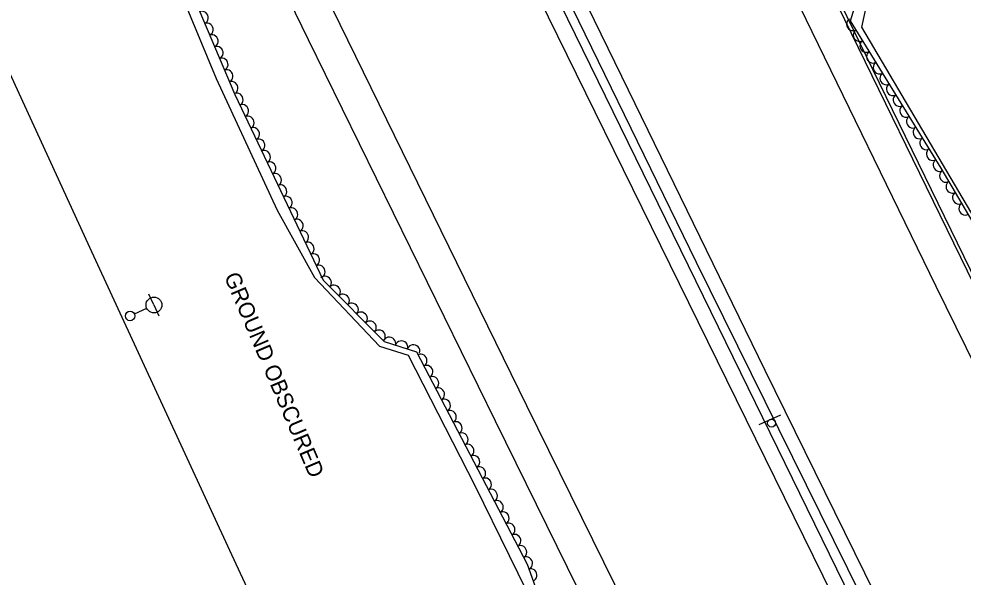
# Model space of a CAD drawing. Extents: x 1746719 to 1766531, y 631721 to 662391.
# Drawn here: x 1762510.8 to 1762808.1, y 636716.8 to 636892.6 of the extents above; entities that cross this region are included whole.
import ezdxf

# ---------------------------------------------------------------- set-up
doc = ezdxf.new("R2010")
doc.units = 0
for name, color, linetype in [('SURVEY - AERIAL SURVEY - Photo Control - Points - Elevations', 7, 'Continuous'), ('SURVEY - AERIAL SURVEY - Photo Control - Points - Locators', 7, 'Continuous'), ('SURVEY - AERIAL SURVEY - Photo Control - Points - Numbers', 7, 'Continuous'), ('SURVEY - AERIAL SURVEY - Photo Control with Text', 7, 'Continuous'), ('SURVEY - CENTERLINE - Existing Roads - Development', 7, 'Continuous'), ('SURVEY - CONTROL - Grid', 7, 'Continuous')]:
    doc.layers.add(name, color=color, linetype=linetype)

msp = doc.modelspace()

# ---------------------------------------------------------------- linework, layer by layer
at = {"layer": 'SURVEY - AERIAL SURVEY - Photo Control - Points - Elevations'}
for points in [[(1762773.06, 636698.72), (1762724.62, 636797.23), (1762665.78, 636917.21), (1762608.96, 637033.7), (1762547.76, 637159.19), (1762483.24, 637291.54), (1762429.61, 637401.09), (1762367.13, 637528.71), (1762311.22, 637643.03), (1762248.83, 637770.86), (1762183.89, 637904.12), (1762125.15, 638021.3), (1762090.32, 638088.89)], [(1762783.5, 636705.24), (1762745.76, 636781.92), (1762702.74, 636870.15), (1762649.08, 636980.15), (1762603.69, 637072.36), (1762560.73, 637160.61), (1762512.91, 637258.85), (1762467.62, 637351.57), (1762419.77, 637449.66), (1762380.4, 637529.73), (1762340.69, 637610.68), (1762307.07, 637679.74), (1762272.3, 637751.43), (1762238.92, 637822.21), (1762204.21, 637890.89), (1762159.32, 637981.97)], [(1762719.21, 636672.25), (1762670.76, 636770.78), (1762611.89, 636890.84), (1762555.03, 637007.4), (1762493.83, 637132.9), (1762429.32, 637265.2), (1762375.72, 637374.71), (1762313.23, 637502.34), (1762254.75, 637621.92)], [(1762709.34, 636667.39), (1762660.89, 636765.94), (1762602, 636886.01), (1762545.14, 637002.58), (1762483.94, 637128.07), (1762419.44, 637260.37), (1762365.84, 637369.88), (1762303.35, 637497.51), (1762244.87, 637617.09)], [(1762837.34, 636731.73), (1762799.64, 636808.32), (1762756.67, 636896.45), (1762702.96, 637006.55), (1762657.57, 637098.74), (1762614.67, 637186.87), (1762566.84, 637285.15), (1762521.54, 637377.89), (1762439.45, 637546.18)], [(1762847.2, 636736.59), (1762809.52, 636813.16), (1762766.56, 636901.27), (1762712.84, 637011.39), (1762667.45, 637103.58), (1762624.57, 637191.68), (1762576.73, 637289.97), (1762531.42, 637382.71), (1762511.67, 637423.21)]]:
    msp.add_lwpolyline(points, dxfattribs=at)
at = {"layer": 'SURVEY - AERIAL SURVEY - Photo Control - Points - Locators'}
for points in [[(1762862.79, 636754.7), (1762849.42, 636767.87), (1762819.41, 636816.71), (1762776.19, 636889.95), (1762779.41, 636904.89), (1762741.18, 636974.58), (1762720.9, 636980.2), (1762689.14, 637050.48), (1762705.54, 637061.91), (1762723.72, 637068.94), (1762708.09, 637102.74), (1762678.62, 637102.42), (1762661.68, 637099.39), (1762618.4, 637186.29), (1762576.32, 637272.96), (1762529.81, 637368.33)], [(1762497.17, 637064.83), (1762528.12, 637009.32), (1762517.87, 636995.74), (1762516.14, 636993.28), (1762515.51, 636980.31), (1762530.55, 636960.37), (1762546.57, 636942.99), (1762556.91, 636912.32), (1762572.85, 636873.78), (1762592.05, 636832.37), (1762603.87, 636811.16), (1762624.37, 636789.49), (1762633.4, 636786.65), (1762654.39, 636745.68), (1762675.93, 636701.61), (1762687.02, 636668.3), (1762686.19, 636648.39), (1762629.1, 636613.41), (1762577.78, 636723.81), (1762533.74, 636819.19), (1762480.29, 636935.5)]]:
    msp.add_lwpolyline(points, dxfattribs=at)
at = {"layer": 'SURVEY - AERIAL SURVEY - Photo Control - Points - Numbers'}
for points in [[(1762101.32, 638090.04), (1762139.47, 638013.18), (1762181.78, 637926.27), (1762216.4, 637854.87), (1762274.24, 637736.9), (1762337.04, 637608.61), (1762400, 637479.52), (1762462.92, 637350.83), (1762538.73, 637195.19), (1762608.95, 637051.84), (1762674.55, 636917.47), (1762724.06, 636816.01), (1762780.33, 636702.09)], [(1762777.65, 636700.23), (1762731.1, 636795.47), (1762662.3, 636936.22), (1762598.25, 637067), (1762540.66, 637184.6), (1762481.17, 637306.94), (1762413.68, 637445.44), (1762350.64, 637574.34), (1762291.14, 637695.72), (1762205.98, 637869.78), (1762138.69, 638007.58), (1762099.48, 638088.85)], [(1762848.1, 636737.03), (1762810.42, 636813.6), (1762767.46, 636901.71), (1762713.74, 637011.83), (1762668.35, 637104.02), (1762625.46, 637192.12), (1762580.75, 637283.99)]]:
    msp.add_lwpolyline(points, dxfattribs=at)
at = {"layer": 'SURVEY - AERIAL SURVEY - Photo Control with Text'}
for points in [[(1762862.89, 636752.12), (1762849.55, 636763.36), (1762801.15, 636845.57), (1762772.64, 636891.97), (1762776.9, 636906.16), (1762740.47, 636971.71), (1762720.4, 636978.55), (1762714.68, 636989.42), (1762685.48, 637052.24), (1762704.87, 637065.85), (1762719.23, 637071.7), (1762707.91, 637099.34), (1762680.97, 637100.35), (1762662.78, 637097.23), (1762658.4, 637102.56), (1762612.3, 637197.08), (1762558.78, 637307.19), (1762520.33, 637387.23), (1762505.74, 637426.54), (1762513.58, 637431.76), (1762498.22, 637470.88), (1762468.27, 637540.9), (1762434.15, 637614.59), (1762433.01, 637617.65)], [(1762343.29, 637381.3), (1762378.31, 637308.67), (1762402.8, 637267.98), (1762439.16, 637196), (1762472.65, 637120.38), (1762509.6, 637045.79), (1762531.2, 637005.81), (1762519.79, 636993.53), (1762518.61, 636981.54), (1762547.16, 636946.64), (1762556.36, 636921.7), (1762578.74, 636868.77), (1762606.57, 636810.33), (1762625.84, 636791.03), (1762635.96, 636787.79), (1762670.78, 636720.91), (1762689.11, 636669.78), (1762690.71, 636645.62)]]:
    msp.add_lwpolyline(points, dxfattribs=at)
for centre, major_axis in [((1762568.49, 636893.01), (0.78, -1.84)), ((1762570.05, 636889.32), (0.78, -1.84)), ((1762773.33, 636890.86), (-1.05, 1.7)), ((1762775.42, 636887.45), (-1.05, 1.7)), ((1762571.61, 636885.64), (0.78, -1.84)), ((1762777.51, 636884.04), (-1.05, 1.7)), ((1762573.17, 636881.96), (0.78, -1.84)), ((1762779.61, 636880.63), (-1.05, 1.7)), ((1762574.73, 636878.27), (0.78, -1.84)), ((1762576.28, 636874.59), (0.78, -1.84)), ((1762781.7, 636877.23), (-1.05, 1.7)), ((1762783.8, 636873.82), (-1.05, 1.7)), ((1762577.84, 636870.9), (0.78, -1.84)), ((1762785.89, 636870.41), (-1.05, 1.7)), ((1762579.47, 636867.25), (0.86, -1.81)), ((1762787.98, 636867), (-1.05, 1.7)), ((1762581.19, 636863.64), (0.86, -1.81)), ((1762790.08, 636863.59), (-1.05, 1.7)), ((1762582.91, 636860.03), (0.86, -1.81)), ((1762792.17, 636860.18), (-1.05, 1.7)), ((1762584.63, 636856.42), (0.86, -1.81)), ((1762794.26, 636856.78), (-1.05, 1.7)), ((1762586.35, 636852.8), (0.86, -1.81)), ((1762796.36, 636853.37), (-1.05, 1.7)), ((1762588.07, 636849.19), (0.86, -1.81)), ((1762798.45, 636849.96), (-1.05, 1.7)), ((1762589.79, 636845.58), (0.86, -1.81)), ((1762800.55, 636846.55), (-1.05, 1.7)), ((1762591.51, 636841.97), (0.86, -1.81)), ((1762802.59, 636843.12), (-1.01, 1.72)), ((1762593.22, 636838.36), (0.86, -1.81)), ((1762804.62, 636839.67), (-1.01, 1.72)), ((1762806.65, 636836.22), (-1.01, 1.72)), ((1762594.94, 636834.75), (0.86, -1.81)), ((1762596.66, 636831.14), (0.86, -1.81)), ((1762808.68, 636832.77), (-1.01, 1.72)), ((1762598.38, 636827.52), (0.86, -1.81)), ((1762600.1, 636823.91), (0.86, -1.81)), ((1762601.82, 636820.3), (0.86, -1.81)), ((1762603.54, 636816.69), (0.86, -1.81)), ((1762605.26, 636813.08), (0.86, -1.81)), ((1762607.25, 636809.65), (1.41, -1.42)), ((1762610.07, 636806.82), (1.41, -1.42)), ((1762612.9, 636803.99), (1.41, -1.42)), ((1762615.72, 636801.16), (1.41, -1.42)), ((1762618.55, 636798.33), (1.41, -1.42)), ((1762621.38, 636795.5), (1.41, -1.42)), ((1762624.2, 636792.67), (1.41, -1.42)), ((1762627.44, 636790.51), (1.9, -0.61)), ((1762631.25, 636789.29), (1.9, -0.61)), ((1762635.06, 636788.07), (1.9, -0.61)), ((1762637.37, 636785.07), (0.92, -1.77)), ((1762639.22, 636781.53), (0.92, -1.77)), ((1762641.06, 636777.98), (0.92, -1.77)), ((1762642.91, 636774.43), (0.92, -1.77)), ((1762644.76, 636770.88), (0.92, -1.77)), ((1762646.61, 636767.33), (0.92, -1.77)), ((1762648.45, 636763.79), (0.92, -1.77)), ((1762650.3, 636760.24), (0.92, -1.77)), ((1762652.15, 636756.69), (0.92, -1.77)), ((1762654, 636753.14), (0.92, -1.77)), ((1762655.84, 636749.6), (0.92, -1.77)), ((1762657.69, 636746.05), (0.92, -1.77)), ((1762659.54, 636742.5), (0.92, -1.77)), ((1762661.39, 636738.95), (0.92, -1.77)), ((1762663.23, 636735.4), (0.92, -1.77)), ((1762665.08, 636731.86), (0.92, -1.77)), ((1762666.93, 636728.31), (0.92, -1.77)), ((1762668.77, 636724.76), (0.92, -1.77)), ((1762670.62, 636721.21), (0.92, -1.77)), ((1762672.01, 636717.47), (0.67, -1.88))]:
    msp.add_ellipse(centre, major_axis=major_axis, ratio=0.940188, start_param=0, end_param=3.141593, dxfattribs=at)
at = {"layer": 'SURVEY - CENTERLINE - Existing Roads - Development'}
for p, q in [((1762553.3, 636802.5), (1762551.73, 636805.9)), ((1762553.3, 636802.5), (1762554.86, 636799.09)), ((1762547.16, 636799.68), (1762551.03, 636801.45))]:
    msp.add_line(p, q, dxfattribs=at)
for centre, radius in [((1762553.3, 636802.5), 2.5), ((1762545.8, 636799.05), 1.5)]:
    msp.add_circle(centre, radius, dxfattribs=at)
at = {"layer": 'SURVEY - CONTROL - Grid'}
msp.add_line((1762743.83, 636764.88), (1762750.69, 636767.91), dxfattribs=at)
msp.add_circle((1762747.77, 636765.28), 1.25, dxfattribs=at)

# ---------------------------------------------------------------- texts
at = {"layer": 'SURVEY - AERIAL SURVEY - Photo Control - Points - Locators'}
msp.add_text('GROUND OBSCURED', height=5, rotation=293.0789, dxfattribs=at).set_placement((1762575.3, 636811.52))

doc.saveas('drawing.dxf')
